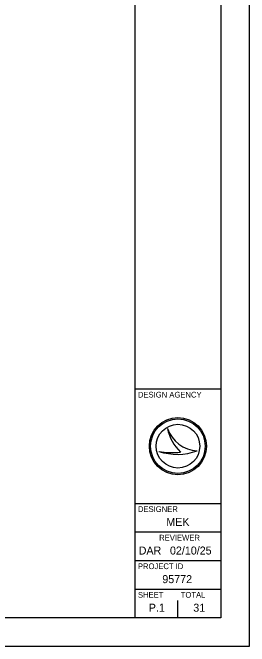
# Model space of a CAD drawing. Extents: x 0 to 34, y 0 to 22.
# Drawn here: x 29.86 to 34, y 0 to 11.08 of the extents above; entities that cross this region are included whole.
import ezdxf

# ---------------------------------------------------------------- set-up
doc = ezdxf.new("R2010")
doc.units = 0
for name, color, linetype in [('SH_Border', 7, 'Continuous'), ('SH_Cut_Line', 7, 'Continuous'), ('SH_Data', 7, 'Continuous')]:
    doc.layers.add(name, color=color, linetype=linetype)

msp = doc.modelspace()

# ---------------------------------------------------------------- linework, layer by layer
at = {"layer": 'SH_Border'}
for p, q in [((32, 0.5), (32, 21.5)), ((32, 4.5), (33.5, 4.5)), ((32, 2.5), (33.5, 2.5)), ((32, 2), (33.5, 2)), ((32, 1.5), (33.5, 1.5)), ((32, 1), (33.5, 1))]:
    msp.add_line(p, q, dxfattribs=at)
msp.add_lwpolyline([(1.5, 21.5), (33.5, 21.5), (33.5, 0.5), (1.5, 0.5)], close=True, dxfattribs=at)
at = {"layer": 'SH_Cut_Line'}
msp.add_lwpolyline([(0, 0), (34, 0), (34, 22), (0, 22)], close=True, dxfattribs=at)
at = {"layer": 'SH_Data'}
for p, q in [((32.567, 3.81), (32.567, 3.81)), ((32.75, 3.5), (32.75, 3.5)), ((32.417, 3.41), (32.417, 3.41)), ((33.087, 3.419), (33.087, 3.419)), ((32.75, 0.5), (32.75, 0.8)), ((32.375, 0.675), (32.375, 0.675))]:
    msp.add_line(p, q, dxfattribs=at)
for radius in [0.5, 0.477, 0.477, 0.382]:
    msp.add_circle((32.75, 3.5), radius, dxfattribs=at)
for centre, radius, start, end in [((33.116, 3.998), 0.58, 198.9257, 198.9319), ((33.347, 3.97), 0.796, 191.6379, 191.6421), ((33.116, 3.998), 0.58, 198.9319, 267.1657), ((33.347, 3.97), 0.796, 191.6421, 226.0947), ((32.739, 4.37), 1.013, 251.4576, 290.0832), ((32.648, 4.654), 1.266, 259.4964, 259.4995), ((32.739, 4.37), 1.013, 251.4527, 251.4576), ((32.648, 4.654), 1.266, 259.4995, 276.6672)]:
    msp.add_arc(centre, radius, start, end, dxfattribs=at)

# ---------------------------------------------------------------- texts
for s, height, p in [('DESIGN AGENCY', 0.1, (32.05, 4.35)), ('DESIGNER', 0.1, (32.05, 2.35)), ('MEK', 0.14, (32.547, 2.105)), ('REVIEWER', 0.1, (32.422, 1.85)), ('DAR', 0.14, (32.064, 1.605)), ('02/10/25', 0.14, (32.611, 1.605)), ('PROJECT ID', 0.1, (32.05, 1.35)), ('95772', 0.14, (32.477, 1.105)), ('SHEET', 0.1, (32.05, 0.85)), ('TOTAL', 0.1, (32.8, 0.85)), ('P.1', 0.14, (32.24, 0.605)), ('31', 0.14, (33.019, 0.605))]:
    msp.add_text(s, height=height, dxfattribs=at).set_placement(p)

doc.saveas('drawing.dxf')
